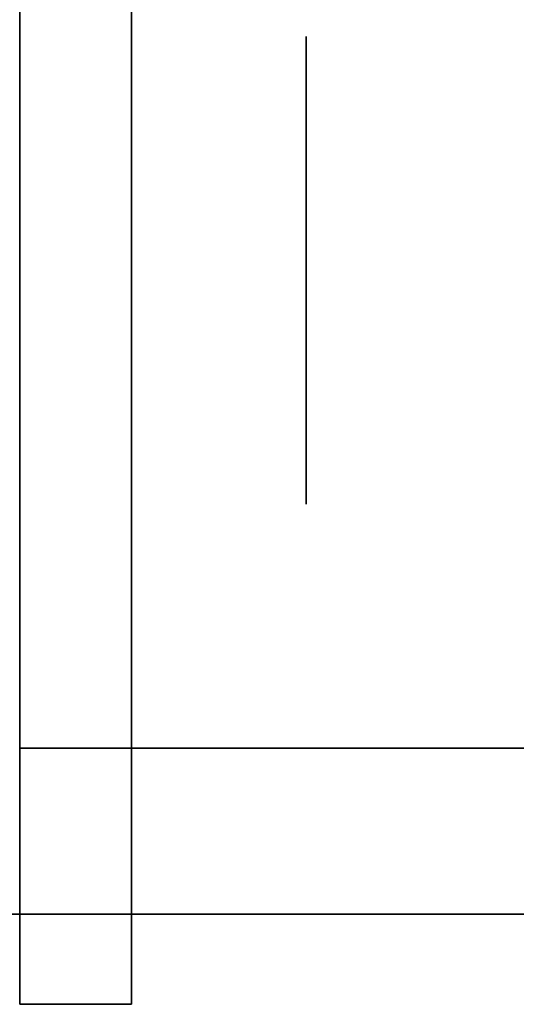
# Model space of a CAD drawing. Extents: x 248.8 to 273, y 2872.5 to 2876.7.
# Tile 465 of 656: x 266.8625 to 266.8909, y 2872.5164 to 2872.5727. Entities that reach past the tile are written whole.
import ezdxf

# ---------------------------------------------------------------- set-up
doc = ezdxf.new("R2010")
doc.units = 0
doc.header["$LTSCALE"] = 150
doc.header["$MEASUREMENT"] = 0
doc.layers.add('3DFACE_BOLT', color=7, linetype='CONTINUOUS')
doc.layers.add('3DFACE_SHAPE', color=7, linetype='CONTINUOUS')

msp = doc.modelspace()

# ---------------------------------------------------------------- linework, layer by layer
at = {"layer": '3DFACE_BOLT', "color": 1}
for points, invisible_edges in [([(266.878887, 2872.571741, -0.135), (266.878887, 2872.565054, -0.146583), (266.868887, 2872.571741, -0.135)], 14), ([(266.868887, 2872.571741, -0.135), (266.878887, 2872.565054, -0.146583), (266.868887, 2872.565054, -0.146583)], 3), ([(266.878887, 2872.565054, -0.123417), (266.878887, 2872.571741, -0.135), (266.868887, 2872.565054, -0.123417)], 14), ([(266.868887, 2872.565054, -0.123417), (266.878887, 2872.571741, -0.135), (266.868887, 2872.571741, -0.135)], 3), ([(266.868887, 2872.571741, -0.135), (266.868887, 2872.565054, -0.146583), (266.868887, 2872.565054, -0.123417)], 2), ([(266.878887, 2872.571741, -0.065), (266.878887, 2872.565054, -0.076583), (266.868887, 2872.571741, -0.065)], 14), ([(266.868887, 2872.571741, -0.065), (266.878887, 2872.565054, -0.076583), (266.868887, 2872.565054, -0.076583)], 3), ([(266.878887, 2872.565054, -0.053417), (266.878887, 2872.571741, -0.065), (266.868887, 2872.565054, -0.053417)], 14), ([(266.868887, 2872.565054, -0.053417), (266.878887, 2872.571741, -0.065), (266.868887, 2872.571741, -0.065)], 3), ([(266.868887, 2872.571741, -0.065), (266.868887, 2872.565054, -0.076583), (266.868887, 2872.565054, -0.053417)], 2), ([(266.878887, 2872.571741, -0.135), (266.878887, 2872.565054, -0.123417), (266.878887, 2872.565054, -0.146583)], 2), ([(266.878887, 2872.571741, -0.065), (266.878887, 2872.565054, -0.053417), (266.878887, 2872.565054, -0.076583)], 2), ([(266.868887, 2872.566366, -0.135), (266.868887, 2872.565975, -0.137472), (266.818887, 2872.566366, -0.135)], 14), ([(266.818887, 2872.566366, -0.135), (266.868887, 2872.565975, -0.137472), (266.818887, 2872.565975, -0.137472)], 3), ([(266.818887, 2872.565975, -0.132528), (266.868887, 2872.566366, -0.135), (266.818887, 2872.566366, -0.135)], 3), ([(266.868887, 2872.566366, -0.065), (266.868887, 2872.565975, -0.067472), (266.818887, 2872.566366, -0.065)], 14), ([(266.818887, 2872.566366, -0.065), (266.868887, 2872.565975, -0.067472), (266.818887, 2872.565975, -0.067472)], 3), ([(266.818887, 2872.565975, -0.062528), (266.868887, 2872.566366, -0.065), (266.818887, 2872.566366, -0.065)], 3), ([(266.868887, 2872.565975, -0.132528), (266.868887, 2872.566366, -0.135), (266.818887, 2872.565975, -0.132528)], 14), ([(266.868887, 2872.565975, -0.062528), (266.868887, 2872.566366, -0.065), (266.818887, 2872.565975, -0.062528)], 14), ([(266.868887, 2872.566366, -0.135), (266.868887, 2872.565975, -0.132528), (266.868887, 2872.565975, -0.137472)], 2), ([(266.868887, 2872.566366, -0.065), (266.868887, 2872.565975, -0.062528), (266.868887, 2872.565975, -0.067472)], 2), ([(266.868887, 2872.565975, -0.137472), (266.868887, 2872.564839, -0.139702), (266.818887, 2872.565975, -0.137472)], 14), ([(266.818887, 2872.565975, -0.137472), (266.868887, 2872.564839, -0.139702), (266.818887, 2872.564839, -0.139702)], 3), ([(266.868887, 2872.564839, -0.130298), (266.868887, 2872.565975, -0.132528), (266.818887, 2872.564839, -0.130298)], 14), ([(266.818887, 2872.564839, -0.130298), (266.868887, 2872.565975, -0.132528), (266.818887, 2872.565975, -0.132528)], 3), ([(266.868887, 2872.565975, -0.067472), (266.868887, 2872.564839, -0.069702), (266.818887, 2872.565975, -0.067472)], 14), ([(266.818887, 2872.565975, -0.067472), (266.868887, 2872.564839, -0.069702), (266.818887, 2872.564839, -0.069702)], 3), ([(266.868887, 2872.564839, -0.060298), (266.868887, 2872.565975, -0.062528), (266.818887, 2872.564839, -0.060298)], 14), ([(266.818887, 2872.564839, -0.060298), (266.868887, 2872.565975, -0.062528), (266.818887, 2872.565975, -0.062528)], 3), ([(266.868887, 2872.565975, -0.132528), (266.868887, 2872.564839, -0.130298), (266.868887, 2872.565975, -0.137472)], 14), ([(266.868887, 2872.565975, -0.137472), (266.868887, 2872.564839, -0.130298), (266.868887, 2872.564839, -0.139702)], 3), ([(266.868887, 2872.565975, -0.062528), (266.868887, 2872.564839, -0.060298), (266.868887, 2872.565975, -0.067472)], 14), ([(266.868887, 2872.565975, -0.067472), (266.868887, 2872.564839, -0.060298), (266.868887, 2872.564839, -0.069702)], 3), ([(266.868887, 2872.564839, -0.139702), (266.868887, 2872.563069, -0.141472), (266.818887, 2872.564839, -0.139702)], 14), ([(266.818887, 2872.564839, -0.139702), (266.868887, 2872.563069, -0.141472), (266.818887, 2872.563069, -0.141472)], 3), ([(266.868887, 2872.563069, -0.128528), (266.868887, 2872.564839, -0.130298), (266.818887, 2872.563069, -0.128528)], 14), ([(266.818887, 2872.563069, -0.128528), (266.868887, 2872.564839, -0.130298), (266.818887, 2872.564839, -0.130298)], 3), ([(266.868887, 2872.564839, -0.069702), (266.868887, 2872.563069, -0.071472), (266.818887, 2872.564839, -0.069702)], 14), ([(266.818887, 2872.564839, -0.069702), (266.868887, 2872.563069, -0.071472), (266.818887, 2872.563069, -0.071472)], 3), ([(266.868887, 2872.563069, -0.058528), (266.868887, 2872.564839, -0.060298), (266.818887, 2872.563069, -0.058528)], 14), ([(266.818887, 2872.563069, -0.058528), (266.868887, 2872.564839, -0.060298), (266.818887, 2872.564839, -0.060298)], 3), ([(266.878887, 2872.565054, -0.146583), (266.878887, 2872.551679, -0.146583), (266.868887, 2872.565054, -0.146583)], 14), ([(266.868887, 2872.565054, -0.146583), (266.878887, 2872.551679, -0.146583), (266.868887, 2872.551679, -0.146583)], 3), ([(266.878887, 2872.551679, -0.123417), (266.878887, 2872.565054, -0.123417), (266.868887, 2872.551679, -0.123417)], 14), ([(266.868887, 2872.551679, -0.123417), (266.878887, 2872.565054, -0.123417), (266.868887, 2872.565054, -0.123417)], 3), ([(266.868887, 2872.565054, -0.146583), (266.868887, 2872.551679, -0.146583), (266.868887, 2872.565054, -0.123417)], 14), ([(266.868887, 2872.565054, -0.123417), (266.868887, 2872.551679, -0.146583), (266.868887, 2872.551679, -0.123417)], 3), ([(266.878887, 2872.565054, -0.076583), (266.878887, 2872.551679, -0.076583), (266.868887, 2872.565054, -0.076583)], 14), ([(266.868887, 2872.565054, -0.076583), (266.878887, 2872.551679, -0.076583), (266.868887, 2872.551679, -0.076583)], 3), ([(266.878887, 2872.551679, -0.053417), (266.878887, 2872.565054, -0.053417), (266.868887, 2872.551679, -0.053417)], 14), ([(266.868887, 2872.551679, -0.053417), (266.878887, 2872.565054, -0.053417), (266.868887, 2872.565054, -0.053417)], 3), ([(266.868887, 2872.565054, -0.076583), (266.868887, 2872.551679, -0.076583), (266.868887, 2872.565054, -0.053417)], 14), ([(266.868887, 2872.565054, -0.053417), (266.868887, 2872.551679, -0.076583), (266.868887, 2872.551679, -0.053417)], 3), ([(266.868887, 2872.564839, -0.130298), (266.868887, 2872.563069, -0.128528), (266.868887, 2872.564839, -0.139702)], 14), ([(266.868887, 2872.564839, -0.139702), (266.868887, 2872.563069, -0.128528), (266.868887, 2872.563069, -0.141472)], 3), ([(266.868887, 2872.564839, -0.060298), (266.868887, 2872.563069, -0.058528), (266.868887, 2872.564839, -0.069702)], 14), ([(266.868887, 2872.564839, -0.069702), (266.868887, 2872.563069, -0.058528), (266.868887, 2872.563069, -0.071472)], 3), ([(266.878887, 2872.565054, -0.123417), (266.878887, 2872.551679, -0.123417), (266.878887, 2872.565054, -0.146583)], 14), ([(266.878887, 2872.565054, -0.146583), (266.878887, 2872.551679, -0.123417), (266.878887, 2872.551679, -0.146583)], 3), ([(266.878887, 2872.565054, -0.053417), (266.878887, 2872.551679, -0.053417), (266.878887, 2872.565054, -0.076583)], 14), ([(266.878887, 2872.565054, -0.076583), (266.878887, 2872.551679, -0.053417), (266.878887, 2872.551679, -0.076583)], 3), ([(266.868887, 2872.563069, -0.141472), (266.868887, 2872.560839, -0.142608), (266.818887, 2872.563069, -0.141472)], 14), ([(266.818887, 2872.563069, -0.141472), (266.868887, 2872.560839, -0.142608), (266.818887, 2872.560839, -0.142608)], 3), ([(266.868887, 2872.560839, -0.127392), (266.868887, 2872.563069, -0.128528), (266.818887, 2872.560839, -0.127392)], 14), ([(266.818887, 2872.560839, -0.127392), (266.868887, 2872.563069, -0.128528), (266.818887, 2872.563069, -0.128528)], 3), ([(266.868887, 2872.563069, -0.071472), (266.868887, 2872.560839, -0.072608), (266.818887, 2872.563069, -0.071472)], 14), ([(266.818887, 2872.563069, -0.071472), (266.868887, 2872.560839, -0.072608), (266.818887, 2872.560839, -0.072608)], 3), ([(266.868887, 2872.560839, -0.057392), (266.868887, 2872.563069, -0.058528), (266.818887, 2872.560839, -0.057392)], 14), ([(266.818887, 2872.560839, -0.057392), (266.868887, 2872.563069, -0.058528), (266.818887, 2872.563069, -0.058528)], 3), ([(266.868887, 2872.563069, -0.128528), (266.868887, 2872.560839, -0.127392), (266.868887, 2872.563069, -0.141472)], 14), ([(266.868887, 2872.563069, -0.141472), (266.868887, 2872.560839, -0.127392), (266.868887, 2872.560839, -0.142608)], 3), ([(266.868887, 2872.563069, -0.058528), (266.868887, 2872.560839, -0.057392), (266.868887, 2872.563069, -0.071472)], 14), ([(266.868887, 2872.563069, -0.071472), (266.868887, 2872.560839, -0.057392), (266.868887, 2872.560839, -0.072608)], 3), ([(266.868887, 2872.560839, -0.142608), (266.868887, 2872.558366, -0.143), (266.818887, 2872.560839, -0.142608)], 14), ([(266.818887, 2872.560839, -0.142608), (266.868887, 2872.558366, -0.143), (266.818887, 2872.558366, -0.143)], 3), ([(266.868887, 2872.558366, -0.127), (266.868887, 2872.560839, -0.127392), (266.818887, 2872.558366, -0.127)], 14), ([(266.818887, 2872.558366, -0.127), (266.868887, 2872.560839, -0.127392), (266.818887, 2872.560839, -0.127392)], 3), ([(266.868887, 2872.560839, -0.072608), (266.868887, 2872.558366, -0.073), (266.818887, 2872.560839, -0.072608)], 14), ([(266.818887, 2872.560839, -0.072608), (266.868887, 2872.558366, -0.073), (266.818887, 2872.558366, -0.073)], 3), ([(266.868887, 2872.558366, -0.057), (266.868887, 2872.560839, -0.057392), (266.818887, 2872.558366, -0.057)], 14), ([(266.818887, 2872.558366, -0.057), (266.868887, 2872.560839, -0.057392), (266.818887, 2872.560839, -0.057392)], 3), ([(266.868887, 2872.560839, -0.127392), (266.868887, 2872.558366, -0.127), (266.868887, 2872.560839, -0.142608)], 14), ([(266.868887, 2872.560839, -0.142608), (266.868887, 2872.558366, -0.127), (266.868887, 2872.558366, -0.143)], 3), ([(266.868887, 2872.560839, -0.057392), (266.868887, 2872.558366, -0.057), (266.868887, 2872.560839, -0.072608)], 14), ([(266.868887, 2872.560839, -0.072608), (266.868887, 2872.558366, -0.057), (266.868887, 2872.558366, -0.073)], 3), ([(266.868887, 2872.558366, -0.143), (266.868887, 2872.555894, -0.142608), (266.818887, 2872.558366, -0.143)], 14), ([(266.818887, 2872.558366, -0.143), (266.868887, 2872.555894, -0.142608), (266.818887, 2872.555894, -0.142608)], 3), ([(266.818887, 2872.555894, -0.127392), (266.868887, 2872.558366, -0.127), (266.818887, 2872.558366, -0.127)], 3), ([(266.868887, 2872.558366, -0.073), (266.868887, 2872.555894, -0.072608), (266.818887, 2872.558366, -0.073)], 14), ([(266.818887, 2872.558366, -0.073), (266.868887, 2872.555894, -0.072608), (266.818887, 2872.555894, -0.072608)], 3), ([(266.818887, 2872.555894, -0.057392), (266.868887, 2872.558366, -0.057), (266.818887, 2872.558366, -0.057)], 3), ([(266.868887, 2872.555894, -0.127392), (266.868887, 2872.558366, -0.127), (266.818887, 2872.555894, -0.127392)], 14), ([(266.868887, 2872.555894, -0.057392), (266.868887, 2872.558366, -0.057), (266.818887, 2872.555894, -0.057392)], 14), ([(266.868887, 2872.558366, -0.127), (266.868887, 2872.555894, -0.127392), (266.868887, 2872.558366, -0.143)], 14), ([(266.868887, 2872.558366, -0.143), (266.868887, 2872.555894, -0.127392), (266.868887, 2872.555894, -0.142608)], 3), ([(266.868887, 2872.558366, -0.057), (266.868887, 2872.555894, -0.057392), (266.868887, 2872.558366, -0.073)], 14), ([(266.868887, 2872.558366, -0.073), (266.868887, 2872.555894, -0.057392), (266.868887, 2872.555894, -0.072608)], 3), ([(266.868887, 2872.555894, -0.142608), (266.868887, 2872.553664, -0.141472), (266.818887, 2872.555894, -0.142608)], 14), ([(266.818887, 2872.555894, -0.142608), (266.868887, 2872.553664, -0.141472), (266.818887, 2872.553664, -0.141472)], 3), ([(266.868887, 2872.553664, -0.128528), (266.868887, 2872.555894, -0.127392), (266.818887, 2872.553664, -0.128528)], 14), ([(266.818887, 2872.553664, -0.128528), (266.868887, 2872.555894, -0.127392), (266.818887, 2872.555894, -0.127392)], 3), ([(266.868887, 2872.555894, -0.072608), (266.868887, 2872.553664, -0.071472), (266.818887, 2872.555894, -0.072608)], 14), ([(266.818887, 2872.555894, -0.072608), (266.868887, 2872.553664, -0.071472), (266.818887, 2872.553664, -0.071472)], 3), ([(266.868887, 2872.553664, -0.058528), (266.868887, 2872.555894, -0.057392), (266.818887, 2872.553664, -0.058528)], 14), ([(266.818887, 2872.553664, -0.058528), (266.868887, 2872.555894, -0.057392), (266.818887, 2872.555894, -0.057392)], 3), ([(266.868887, 2872.555894, -0.127392), (266.868887, 2872.553664, -0.128528), (266.868887, 2872.555894, -0.142608)], 14), ([(266.868887, 2872.555894, -0.142608), (266.868887, 2872.553664, -0.128528), (266.868887, 2872.553664, -0.141472)], 3), ([(266.868887, 2872.555894, -0.057392), (266.868887, 2872.553664, -0.058528), (266.868887, 2872.555894, -0.072608)], 14), ([(266.868887, 2872.555894, -0.072608), (266.868887, 2872.553664, -0.058528), (266.868887, 2872.553664, -0.071472)], 3), ([(266.868887, 2872.553664, -0.141472), (266.868887, 2872.551894, -0.139702), (266.818887, 2872.553664, -0.141472)], 14), ([(266.818887, 2872.553664, -0.141472), (266.868887, 2872.551894, -0.139702), (266.818887, 2872.551894, -0.139702)], 3), ([(266.868887, 2872.551894, -0.130298), (266.868887, 2872.553664, -0.128528), (266.818887, 2872.551894, -0.130298)], 14), ([(266.818887, 2872.551894, -0.130298), (266.868887, 2872.553664, -0.128528), (266.818887, 2872.553664, -0.128528)], 3), ([(266.868887, 2872.553664, -0.071472), (266.868887, 2872.551894, -0.069702), (266.818887, 2872.553664, -0.071472)], 14), ([(266.818887, 2872.553664, -0.071472), (266.868887, 2872.551894, -0.069702), (266.818887, 2872.551894, -0.069702)], 3), ([(266.868887, 2872.551894, -0.060298), (266.868887, 2872.553664, -0.058528), (266.818887, 2872.551894, -0.060298)], 14), ([(266.818887, 2872.551894, -0.060298), (266.868887, 2872.553664, -0.058528), (266.818887, 2872.553664, -0.058528)], 3), ([(266.868887, 2872.553664, -0.128528), (266.868887, 2872.551894, -0.130298), (266.868887, 2872.553664, -0.141472)], 14), ([(266.868887, 2872.553664, -0.141472), (266.868887, 2872.551894, -0.130298), (266.868887, 2872.551894, -0.139702)], 3), ([(266.868887, 2872.553664, -0.058528), (266.868887, 2872.551894, -0.060298), (266.868887, 2872.553664, -0.071472)], 14), ([(266.868887, 2872.553664, -0.071472), (266.868887, 2872.551894, -0.060298), (266.868887, 2872.551894, -0.069702)], 3), ([(266.868887, 2872.551894, -0.139702), (266.868887, 2872.550758, -0.137472), (266.818887, 2872.551894, -0.139702)], 14), ([(266.818887, 2872.551894, -0.139702), (266.868887, 2872.550758, -0.137472), (266.818887, 2872.550758, -0.137472)], 3), ([(266.868887, 2872.550758, -0.132528), (266.868887, 2872.551894, -0.130298), (266.818887, 2872.550758, -0.132528)], 14), ([(266.818887, 2872.550758, -0.132528), (266.868887, 2872.551894, -0.130298), (266.818887, 2872.551894, -0.130298)], 3), ([(266.868887, 2872.551894, -0.069702), (266.868887, 2872.550758, -0.067472), (266.818887, 2872.551894, -0.069702)], 14), ([(266.818887, 2872.551894, -0.069702), (266.868887, 2872.550758, -0.067472), (266.818887, 2872.550758, -0.067472)], 3), ([(266.868887, 2872.550758, -0.062528), (266.868887, 2872.551894, -0.060298), (266.818887, 2872.550758, -0.062528)], 14), ([(266.818887, 2872.550758, -0.062528), (266.868887, 2872.551894, -0.060298), (266.818887, 2872.551894, -0.060298)], 3), ([(266.868887, 2872.551894, -0.130298), (266.868887, 2872.550758, -0.132528), (266.868887, 2872.551894, -0.139702)], 14), ([(266.868887, 2872.551894, -0.139702), (266.868887, 2872.550758, -0.132528), (266.868887, 2872.550758, -0.137472)], 3), ([(266.868887, 2872.551894, -0.060298), (266.868887, 2872.550758, -0.062528), (266.868887, 2872.551894, -0.069702)], 14), ([(266.868887, 2872.551894, -0.069702), (266.868887, 2872.550758, -0.062528), (266.868887, 2872.550758, -0.067472)], 3), ([(266.878887, 2872.551679, -0.146583), (266.878887, 2872.544991, -0.135), (266.868887, 2872.551679, -0.146583)], 14), ([(266.868887, 2872.551679, -0.146583), (266.878887, 2872.544991, -0.135), (266.868887, 2872.544991, -0.135)], 3), ([(266.878887, 2872.544991, -0.135), (266.878887, 2872.551679, -0.123417), (266.868887, 2872.544991, -0.135)], 14), ([(266.868887, 2872.544991, -0.135), (266.878887, 2872.551679, -0.123417), (266.868887, 2872.551679, -0.123417)], 3), ([(266.868887, 2872.551679, -0.146583), (266.868887, 2872.544991, -0.135), (266.868887, 2872.551679, -0.123417)], 12), ([(266.878887, 2872.551679, -0.076583), (266.878887, 2872.544991, -0.065), (266.868887, 2872.551679, -0.076583)], 14), ([(266.868887, 2872.551679, -0.076583), (266.878887, 2872.544991, -0.065), (266.868887, 2872.544991, -0.065)], 3), ([(266.878887, 2872.544991, -0.065), (266.878887, 2872.551679, -0.053417), (266.868887, 2872.544991, -0.065)], 14), ([(266.868887, 2872.544991, -0.065), (266.878887, 2872.551679, -0.053417), (266.868887, 2872.551679, -0.053417)], 3), ([(266.868887, 2872.551679, -0.076583), (266.868887, 2872.544991, -0.065), (266.868887, 2872.551679, -0.053417)], 12), ([(266.878887, 2872.551679, -0.123417), (266.878887, 2872.544991, -0.135), (266.878887, 2872.551679, -0.146583)], 12), ([(266.878887, 2872.551679, -0.053417), (266.878887, 2872.544991, -0.065), (266.878887, 2872.551679, -0.076583)], 12), ([(266.868887, 2872.550758, -0.137472), (266.868887, 2872.550366, -0.135), (266.818887, 2872.550758, -0.137472)], 14), ([(266.818887, 2872.550758, -0.137472), (266.868887, 2872.550366, -0.135), (266.818887, 2872.550366, -0.135)], 3), ([(266.868887, 2872.550366, -0.135), (266.868887, 2872.550758, -0.132528), (266.818887, 2872.550366, -0.135)], 14), ([(266.818887, 2872.550366, -0.135), (266.868887, 2872.550758, -0.132528), (266.818887, 2872.550758, -0.132528)], 3), ([(266.868887, 2872.550758, -0.067472), (266.868887, 2872.550366, -0.065), (266.818887, 2872.550758, -0.067472)], 14), ([(266.818887, 2872.550758, -0.067472), (266.868887, 2872.550366, -0.065), (266.818887, 2872.550366, -0.065)], 3), ([(266.868887, 2872.550366, -0.065), (266.868887, 2872.550758, -0.062528), (266.818887, 2872.550366, -0.065)], 14), ([(266.818887, 2872.550366, -0.065), (266.868887, 2872.550758, -0.062528), (266.818887, 2872.550758, -0.062528)], 3), ([(266.868887, 2872.550758, -0.132528), (266.868887, 2872.550366, -0.135), (266.868887, 2872.550758, -0.137472)], 12), ([(266.868887, 2872.550758, -0.062528), (266.868887, 2872.550366, -0.065), (266.868887, 2872.550758, -0.067472)], 12)]:
    msp.add_3dface(points, dxfattribs=dict(at, invisible_edges=invisible_edges))
at = {"layer": '3DFACE_SHAPE', "color": 13}
for points, invisible_edges in [([(266.959337, 2872.521516), (266.959337, 2876.721516), (266.759337, 2872.521516)], 2), ([(266.959337, 2876.721516), (266.759337, 2876.721516), (266.759337, 2872.521516)], 12), ([(266.759337, 2872.521516, -0.2), (266.759337, 2876.721516, -0.2), (266.959337, 2872.521516, -0.2)], 2), ([(266.759337, 2876.721516, -0.2), (266.959337, 2876.721516, -0.2), (266.959337, 2872.521516, -0.2)], 12), ([(266.862487, 2872.521516, -0.0095), (266.862487, 2876.721516, -0.0095), (266.959337, 2872.521516, -0.0095)], 2), ([(266.862487, 2876.721516, -0.0095), (266.959337, 2876.721516, -0.0095), (266.959337, 2872.521516, -0.0095)], 12), ([(266.959337, 2872.521516, -0.1905), (266.959337, 2876.721516, -0.1905), (266.862487, 2872.521516, -0.1905)], 2), ([(266.959337, 2876.721516, -0.1905), (266.862487, 2876.721516, -0.1905), (266.862487, 2872.521516, -0.1905)], 12), ([(266.862487, 2872.516367, -0.17), (266.862487, 2872.564377, -0.14101), (266.862487, 2872.618367, -0.17)], 3), ([(266.862487, 2872.564377, -0.14101), (266.862487, 2872.618367, -0.135), (266.862487, 2872.618367, -0.17)], 13), ([(266.862487, 2872.564377, -0.14101), (266.862487, 2872.566867, -0.135), (266.862487, 2872.618367, -0.135)], 14), ([(266.862487, 2872.566867, -0.135), (266.862487, 2872.564377, -0.12899), (266.862487, 2872.618367, -0.135)], 14), ([(266.862487, 2872.566867, -0.065), (266.862487, 2872.618367, -0.135), (266.862487, 2872.564377, -0.12899)], 15), ([(266.862487, 2872.558366, -0.0565), (266.862487, 2872.618367, -0.065), (266.862487, 2872.564377, -0.05899)], 3), ([(266.862487, 2872.564377, -0.05899), (266.862487, 2872.618367, -0.065), (266.862487, 2872.566867, -0.065)], 3), ([(266.862487, 2872.618367, -0.065), (266.862487, 2872.618367, -0.135), (266.862487, 2872.566867, -0.065)], 14), ([(266.862487, 2872.618367, -0.065), (266.862487, 2872.558366, -0.0565), (266.862487, 2872.618367, -0.03)], 3), ([(266.862487, 2872.558366, -0.0565), (266.862487, 2872.552356, -0.05899), (266.862487, 2872.618367, -0.03)], 14), ([(266.862487, 2872.618367, -0.03), (266.862487, 2872.552356, -0.05899), (266.862487, 2872.516367, -0.03)], 3), ([(266.868887, 2872.611967, -0.17), (266.868887, 2872.558366, -0.17), (266.862487, 2872.618367, -0.17)], 14), ([(266.862487, 2872.618367, -0.17), (266.868887, 2872.558366, -0.17), (266.862487, 2872.516367, -0.17)], 3), ([(266.862487, 2872.516367, -0.03), (266.868887, 2872.611967, -0.03), (266.862487, 2872.618367, -0.03)], 3), ([(266.868887, 2872.516367, -0.03), (266.868887, 2872.611967, -0.03), (266.862487, 2872.516367, -0.03)], 2), ([(266.868887, 2872.516367, -0.03), (266.868887, 2872.564377, -0.05899), (266.868887, 2872.611967, -0.03)], 3), ([(266.868887, 2872.564377, -0.05899), (266.868887, 2872.566867, -0.065), (266.868887, 2872.611967, -0.03)], 14), ([(266.868887, 2872.611967, -0.03), (266.868887, 2872.566867, -0.065), (266.868887, 2872.564377, -0.07101)], 13), ([(266.868887, 2872.564377, -0.07101), (266.868887, 2872.566867, -0.135), (266.868887, 2872.611967, -0.03)], 15), ([(266.868887, 2872.566867, -0.135), (266.868887, 2872.564377, -0.14101), (266.868887, 2872.611967, -0.03)], 14), ([(266.868887, 2872.611967, -0.03), (266.868887, 2872.564377, -0.14101), (266.868887, 2872.611967, -0.17)], 3), ([(266.868887, 2872.564377, -0.14101), (266.868887, 2872.558366, -0.17), (266.868887, 2872.611967, -0.17)], 13), ([(266.862487, 2872.564377, -0.07101), (266.862487, 2872.566867, -0.065), (266.862487, 2872.558366, -0.1265)], 14), ([(266.862487, 2872.558366, -0.1265), (266.862487, 2872.566867, -0.065), (266.862487, 2872.564377, -0.12899)], 3), ([(266.868887, 2872.564377, -0.05899), (266.862487, 2872.564377, -0.05899), (266.868887, 2872.566867, -0.065)], 3), ([(266.862487, 2872.564377, -0.05899), (266.862487, 2872.566867, -0.065), (266.868887, 2872.566867, -0.065)], 14), ([(266.868887, 2872.566867, -0.065), (266.862487, 2872.566867, -0.065), (266.868887, 2872.564377, -0.07101)], 3), ([(266.862487, 2872.566867, -0.065), (266.862487, 2872.564377, -0.07101), (266.868887, 2872.564377, -0.07101)], 14), ([(266.868887, 2872.564377, -0.12899), (266.862487, 2872.564377, -0.12899), (266.868887, 2872.566867, -0.135)], 3), ([(266.862487, 2872.564377, -0.12899), (266.862487, 2872.566867, -0.135), (266.868887, 2872.566867, -0.135)], 14), ([(266.868887, 2872.566867, -0.135), (266.862487, 2872.566867, -0.135), (266.868887, 2872.564377, -0.14101)], 3), ([(266.862487, 2872.566867, -0.135), (266.862487, 2872.564377, -0.14101), (266.868887, 2872.564377, -0.14101)], 14), ([(266.868887, 2872.564377, -0.12899), (266.868887, 2872.566867, -0.135), (266.868887, 2872.564377, -0.07101)], 14), ([(266.862487, 2872.558366, -0.1435), (266.862487, 2872.564377, -0.14101), (266.862487, 2872.516367, -0.17)], 14), ([(266.862487, 2872.558366, -0.0735), (266.862487, 2872.564377, -0.07101), (266.862487, 2872.558366, -0.1265)], 14), ([(266.868887, 2872.558366, -0.0565), (266.862487, 2872.558366, -0.0565), (266.868887, 2872.564377, -0.05899)], 3), ([(266.862487, 2872.558366, -0.0565), (266.862487, 2872.564377, -0.05899), (266.868887, 2872.564377, -0.05899)], 14), ([(266.868887, 2872.564377, -0.07101), (266.862487, 2872.564377, -0.07101), (266.868887, 2872.558366, -0.0735)], 3), ([(266.862487, 2872.564377, -0.07101), (266.862487, 2872.558366, -0.0735), (266.868887, 2872.558366, -0.0735)], 14), ([(266.868887, 2872.558366, -0.1265), (266.862487, 2872.558366, -0.1265), (266.868887, 2872.564377, -0.12899)], 3), ([(266.862487, 2872.558366, -0.1265), (266.862487, 2872.564377, -0.12899), (266.868887, 2872.564377, -0.12899)], 14), ([(266.868887, 2872.564377, -0.14101), (266.862487, 2872.564377, -0.14101), (266.868887, 2872.558366, -0.1435)], 3), ([(266.862487, 2872.564377, -0.14101), (266.862487, 2872.558366, -0.1435), (266.868887, 2872.558366, -0.1435)], 14), ([(266.868887, 2872.516367, -0.03), (266.868887, 2872.558366, -0.0565), (266.868887, 2872.564377, -0.05899)], 13), ([(266.868887, 2872.558366, -0.1265), (266.868887, 2872.564377, -0.12899), (266.868887, 2872.558366, -0.0735)], 14), ([(266.868887, 2872.558366, -0.0735), (266.868887, 2872.564377, -0.12899), (266.868887, 2872.564377, -0.07101)], 15), ([(266.868887, 2872.564377, -0.14101), (266.868887, 2872.558366, -0.1435), (266.868887, 2872.558366, -0.17)], 14), ([(266.862487, 2872.552356, -0.14101), (266.862487, 2872.558366, -0.1435), (266.862487, 2872.516367, -0.135)], 14), ([(266.862487, 2872.516367, -0.135), (266.862487, 2872.558366, -0.1435), (266.862487, 2872.516367, -0.17)], 15), ([(266.862487, 2872.552356, -0.07101), (266.862487, 2872.558366, -0.0735), (266.862487, 2872.552356, -0.12899)], 14), ([(266.862487, 2872.558366, -0.0735), (266.862487, 2872.558366, -0.1265), (266.862487, 2872.552356, -0.12899)], 13), ([(266.868887, 2872.552356, -0.05899), (266.862487, 2872.552356, -0.05899), (266.868887, 2872.558366, -0.0565)], 3), ([(266.862487, 2872.552356, -0.05899), (266.862487, 2872.558366, -0.0565), (266.868887, 2872.558366, -0.0565)], 14), ([(266.868887, 2872.558366, -0.0735), (266.862487, 2872.558366, -0.0735), (266.868887, 2872.552356, -0.07101)], 3), ([(266.862487, 2872.558366, -0.0735), (266.862487, 2872.552356, -0.07101), (266.868887, 2872.552356, -0.07101)], 14), ([(266.868887, 2872.552356, -0.12899), (266.862487, 2872.552356, -0.12899), (266.868887, 2872.558366, -0.1265)], 3), ([(266.862487, 2872.552356, -0.12899), (266.862487, 2872.558366, -0.1265), (266.868887, 2872.558366, -0.1265)], 14), ([(266.868887, 2872.558366, -0.1435), (266.862487, 2872.558366, -0.1435), (266.868887, 2872.552356, -0.14101)], 3), ([(266.862487, 2872.558366, -0.1435), (266.862487, 2872.552356, -0.14101), (266.868887, 2872.552356, -0.14101)], 14), ([(266.868887, 2872.558366, -0.17), (266.868887, 2872.516367, -0.17), (266.862487, 2872.516367, -0.17)], 12), ([(266.868887, 2872.558366, -0.1435), (266.868887, 2872.552356, -0.14101), (266.868887, 2872.558366, -0.17)], 14), ([(266.868887, 2872.558366, -0.17), (266.868887, 2872.552356, -0.14101), (266.868887, 2872.516367, -0.17)], 15), ([(266.868887, 2872.552356, -0.05899), (266.868887, 2872.558366, -0.0565), (266.868887, 2872.516367, -0.03)], 14), ([(266.868887, 2872.552356, -0.12899), (266.868887, 2872.558366, -0.1265), (266.868887, 2872.552356, -0.07101)], 14), ([(266.868887, 2872.558366, -0.1265), (266.868887, 2872.558366, -0.0735), (266.868887, 2872.552356, -0.07101)], 13), ([(266.862487, 2872.549867, -0.135), (266.862487, 2872.552356, -0.14101), (266.862487, 2872.516367, -0.135)], 14), ([(266.862487, 2872.552356, -0.05899), (266.862487, 2872.516367, -0.065), (266.862487, 2872.516367, -0.03)], 13), ([(266.862487, 2872.552356, -0.05899), (266.862487, 2872.549867, -0.065), (266.862487, 2872.516367, -0.065)], 14), ([(266.862487, 2872.552356, -0.12899), (266.862487, 2872.549867, -0.135), (266.862487, 2872.552356, -0.07101)], 14), ([(266.862487, 2872.549867, -0.135), (266.862487, 2872.516367, -0.135), (266.862487, 2872.552356, -0.07101)], 15), ([(266.862487, 2872.552356, -0.07101), (266.862487, 2872.516367, -0.135), (266.862487, 2872.549867, -0.065)], 3), ([(266.868887, 2872.552356, -0.07101), (266.862487, 2872.552356, -0.07101), (266.868887, 2872.549867, -0.065)], 3), ([(266.862487, 2872.552356, -0.07101), (266.862487, 2872.549867, -0.065), (266.868887, 2872.549867, -0.065)], 14), ([(266.868887, 2872.549867, -0.065), (266.862487, 2872.549867, -0.065), (266.868887, 2872.552356, -0.05899)], 3), ([(266.862487, 2872.549867, -0.065), (266.862487, 2872.552356, -0.05899), (266.868887, 2872.552356, -0.05899)], 14), ([(266.868887, 2872.552356, -0.14101), (266.862487, 2872.552356, -0.14101), (266.868887, 2872.549867, -0.135)], 3), ([(266.862487, 2872.552356, -0.14101), (266.862487, 2872.549867, -0.135), (266.868887, 2872.549867, -0.135)], 14), ([(266.868887, 2872.549867, -0.135), (266.862487, 2872.549867, -0.135), (266.868887, 2872.552356, -0.12899)], 3), ([(266.862487, 2872.549867, -0.135), (266.862487, 2872.552356, -0.12899), (266.868887, 2872.552356, -0.12899)], 14), ([(266.868887, 2872.552356, -0.14101), (266.868887, 2872.549867, -0.135), (266.868887, 2872.516367, -0.17)], 14), ([(266.868887, 2872.516367, -0.17), (266.868887, 2872.549867, -0.135), (266.868887, 2872.552356, -0.12899)], 13), ([(266.868887, 2872.552356, -0.07101), (266.868887, 2872.549867, -0.065), (266.868887, 2872.552356, -0.12899)], 14), ([(266.868887, 2872.552356, -0.12899), (266.868887, 2872.549867, -0.065), (266.868887, 2872.516367, -0.17)], 15), ([(266.868887, 2872.549867, -0.065), (266.868887, 2872.552356, -0.05899), (266.868887, 2872.516367, -0.03)], 14), ([(266.862487, 2872.516367, -0.135), (266.862487, 2872.516367, -0.065), (266.862487, 2872.549867, -0.065)], 14), ([(266.868887, 2872.549867, -0.065), (266.868887, 2872.516367, -0.03), (266.868887, 2872.516367, -0.17)], 13), ([(266.759337, 2872.521516, -1), (266.862487, 2872.531016, -1), (266.959337, 2872.521516, -1)], 3), ([(266.959337, 2872.521516, -0.2), (266.856187, 2872.531016, -0.2), (266.759337, 2872.521516, -0.2)], 3), ([(266.862487, 2872.531016, -0.2), (266.856187, 2872.531016, -0.2), (266.959337, 2872.521516, -0.2)], 15), ([(266.862487, 2872.531016, -1), (266.959337, 2872.531016, -1), (266.959337, 2872.521516, -1)], 12), ([(266.959337, 2872.531016, -0.2), (266.862487, 2872.531016, -0.2), (266.959337, 2872.521516, -0.2)], 2), ([(266.862487, 2872.531016, -1), (266.862487, 2872.531016, -0.2), (266.959337, 2872.531016, -1)], 2), ([(266.862487, 2872.531016, -0.2), (266.959337, 2872.531016, -0.2), (266.959337, 2872.531016, -1)], 12), ([(266.759337, 2872.521516), (266.862487, 2872.521516, -0.0095), (266.959337, 2872.521516)], 3), ([(266.959337, 2872.521516, -0.2), (266.856187, 2872.521516, -0.1905), (266.759337, 2872.521516, -0.2)], 3), ([(266.959337, 2872.521516, -1), (266.959337, 2872.521516, -0.2), (266.759337, 2872.521516, -1)], 2), ([(266.959337, 2872.521516, -0.2), (266.759337, 2872.521516, -0.2), (266.759337, 2872.521516, -1)], 12), ([(266.862487, 2872.521516, -0.1905), (266.856187, 2872.521516, -0.1905), (266.959337, 2872.521516, -0.2)], 15), ([(266.862487, 2872.521516, -0.0095), (266.959337, 2872.521516, -0.0095), (266.959337, 2872.521516)], 12), ([(266.959337, 2872.521516, -0.1905), (266.862487, 2872.521516, -0.1905), (266.959337, 2872.521516, -0.2)], 2), ([(266.862487, 2872.516367, -0.03), (266.862487, 2872.516367, -0.065), (266.868887, 2872.516367, -0.03)], 2), ([(266.862487, 2872.516367, -0.065), (266.862487, 2872.516367, -0.135), (266.868887, 2872.516367, -0.03)], 14), ([(266.868887, 2872.516367, -0.03), (266.862487, 2872.516367, -0.135), (266.868887, 2872.516367, -0.17)], 3), ([(266.862487, 2872.516367, -0.135), (266.862487, 2872.516367, -0.17), (266.868887, 2872.516367, -0.17)], 12)]:
    msp.add_3dface(points, dxfattribs=dict(at, invisible_edges=invisible_edges))

doc.saveas('drawing.dxf')
